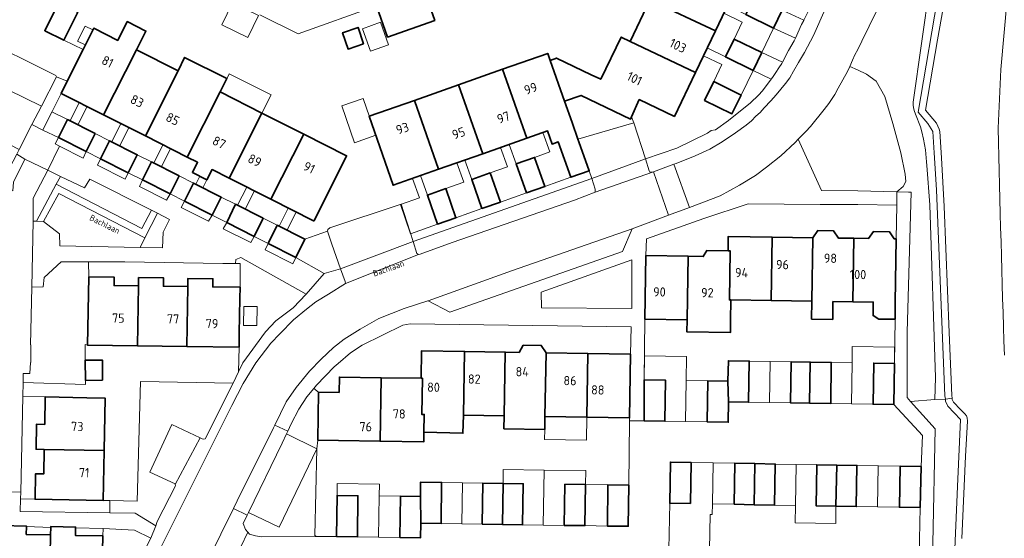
# Model space of a CAD drawing. Header units: metres. Extents: x 149984 to 156489, y 469398 to 478068.
# Tile 467 of 656: x 153863 to 154006, y 473277 to 473352. Entities that reach past the tile are written whole.
import ezdxf
from ezdxf.enums import TextEntityAlignment as Align

# ---------------------------------------------------------------- set-up
doc = ezdxf.new("R2010")
doc.units = ezdxf.units.M
doc.header["$LTSCALE"] = 0.75
for name, color, linetype, lineweight in [('B-WE-GR-BEPLANTING_CULTUUR_HEESTERS-GV', 252, 'Continuous', 18), ('B-WE-GR-BEPLANTING_CULTUUR_VASTE PLANTENVAK-GV', 252, 'Continuous', 18), ('B-WE-GR-STRUIK-GV', 252, 'Continuous', 13), ('B-WE-OG-BEBOUWING-GV', 6, 'Continuous', 35), ('B-WE-OG-BEBOUWING-T18', 1, 'Continuous', 18), ('B-WE-OG-BEBOUWING_LAGE TRAFO-GV', 6, 'Continuous', 18), ('B-WE-OG-BEBOUWING_LUIFEL-GV', 6, 'Continuous', 18), ('B-WE-OG-BEBOUWING_OVERBOUWING-GV', 6, 'Continuous', 18), ('B-WE-OG-TERREIN_BEGROEID-GV', 252, 'Continuous', 18), ('B-WE-OG-TERREIN_ERF-GV', 252, 'Continuous', 18), ('B-WE-OG-TERREIN_OEVER-GV', 252, 'Continuous', 18), ('B-WE-OG-TOPOGRAFIE-T18', 7, 'Continuous', 18), ('B-WE-OG-WATER-GV', 252, 'Continuous', 18), ('B-WE-VH-GESLOTENVERHARDING_ASFALT-GV', 252, 'Continuous', 18), ('B-WE-VH-OPENVERHARDING_BETONSTRAATSTEEN-GV', 252, 'Continuous', 18), ('B-WE-VH-OPENVERHARDING_STRAATBAKSTEEN-GV', 252, 'Continuous', 18), ('B-WE-VH-OPENVERHARDING_TEGEL-GV', 252, 'Continuous', 18)]:
    doc.layers.add(name, color=color, linetype=linetype, lineweight=lineweight)
doc.styles.add('NLCS-ISO-M500-T18', font='NLCS-ISO.ttf', dxfattribs={"height": 0.9})
doc.styles.add('NLCS-ISO-M750-T18', font='NLCS-ISO.ttf', dxfattribs={"height": 1.35})

msp = doc.modelspace()

# ---------------------------------------------------------------- linework, layer by layer
at = {"layer": 'B-WE-GR-BEPLANTING_CULTUUR_HEESTERS-GV', "flags": 128}
msp.add_lwpolyline([(153897.69, 473353.08), (153903.3, 473350.35), (153914.737, 473354.397)], dxfattribs=at)
for points in [[(153973.94, 473353.761), (153972.695, 473351.165), (153975.912, 473349.709), (153976.81, 473351.67), (153977.114, 473352.294), (153977.118, 473352.303)], [(153972.355, 473343.709), (153972.56, 473343.97), (153973.05, 473344.68), (153973.46, 473345.35), (153973.9, 473346.02), (153973.991, 473346.191), (153970.978, 473347.585), (153969.736, 473344.996)], [(153976.313, 473334.949), (153979.69, 473327.45), (153985, 473327.4), (153990.727, 473327.268), (153991.64, 473328.049), (153992.027, 473328.775), (153991.93, 473329.84), (153991.301, 473332.939), (153990.139, 473337.247), (153988.977, 473341.168), (153987.67, 473343.395), (153986.266, 473344.46), (153984.959, 473345.089), (153983.825, 473345.569), (153983.49, 473344.83), (153982.13, 473342.4), (153981.67, 473341.45), (153980.78, 473340.17), (153980.12, 473339.28), (153978.11, 473336.8), (153977.42, 473336.07)], [(153942.199, 473340.477), (153943.285, 473337.404), (153944.144, 473334.972), (153952.28, 473337.34), (153951.979, 473338.199), (153951.835, 473337.872), (153944.622, 473341.333)], [(153846.13, 473327.55), (153849.537, 473327.567), (153859.486, 473327.47), (153861.629, 473327.411), (153861.73, 473328.65), (153863.34, 473332.03), (153862.184, 473332.777), (153860.55, 473329.6), (153860.42, 473329.3), (153860.18, 473329.24), (153848.58, 473334.97), (153848.403, 473335.116), (153840.69, 473319.749), (153844.281, 473317.946), (153843.588, 473295.426), (153844.611, 473295.395), (153845.15, 473324.99)], [(153872.337, 473333.137), (153868.292, 473335.177), (153867.797, 473334.266), (153868.44, 473333.938), (153871.867, 473332.192)], [(153878.475, 473330.041), (153874.426, 473332.083), (153873.979, 473331.146), (153878.017, 473329.086)], [(153867.915, 473328.369), (153868.582, 473329.515), (153866.74, 473330.4), (153864.58, 473326.34), (153864.58, 473322.98), (153865.066, 473322.967)], [(153884.596, 473326.954), (153880.56, 473328.989), (153880.105, 473328.055), (153884.07, 473326.051)], [(153886.694, 473325.895), (153886.182, 473324.989), (153890.193, 473322.954), (153890.738, 473323.856)], [(153880.905, 473320.56), (153880.189, 473319.146), (153883.486, 473319.08), (153883.556, 473321.36), (153884.502, 473323.236), (153882.717, 473324.136)], [(153896.872, 473320.762), (153892.837, 473322.797), (153892.344, 473321.88), (153896.366, 473319.85)], [(153907.1, 473315.32), (153909.477, 473316.026), (153908.21, 473319.61), (153907.56, 473321.54), (153904.267, 473320.335), (153902.953, 473317.696)], [(153902.953, 473317.696), (153898.908, 473319.735), (153898.449, 473318.8), (153902.502, 473316.769)], [(153904.455, 473312.306), (153894.89, 473317.68), (153894.16, 473317.39), (153894.13, 473316.79), (153894.824, 473316.78), (153894.795, 473313.322), (153894.766, 473311.668), (153894.676, 473306.625), (153894.64, 473304.573), (153894.589, 473300.988), (153895.22, 473302.28), (153898.49, 473306.8), (153900.03, 473308.42), (153902.55, 473310.31)], [(153938.763, 473312.598), (153938.802, 473310.327), (153951.985, 473310.249), (153952.028, 473317.337)], [(153864.24, 473304.898), (153864.24, 473302.349), (153864.19, 473302.35), (153864.09, 473300.74), (153863.14, 473300.73), (153863.11, 473299.399), (153872.214, 473299.142), (153872.213, 473299.728), (153872.178, 473302.676), (153872.151, 473304.952), (153872.512, 473304.887), (153872.688, 473314.836), (153872.668, 473317.041), (153868.66, 473317.05), (153866.17, 473314.73), (153866.06, 473313.4), (153864.36, 473313.35), (153864.17, 473304.9)], [(153895.348, 473310.542), (153897.282, 473310.511), (153897.237, 473307.733), (153895.304, 473307.764)], [(153893.776, 473299.324), (153880.23, 473299.58), (153879.77, 473282.1), (153875.766, 473282.192), (153875.766, 473280.393), (153879.46, 473280.34), (153882.5, 473278.48), (153882.68, 473279.12), (153885.35, 473284.34), (153885.319, 473284.524), (153885.3, 473284.64), (153881.64, 473286.34), (153884.81, 473293.3), (153888.949, 473291.365), (153889.26, 473291.22), (153889.501, 473291.152), (153889.69, 473291.19)], [(153901.565, 473291.908), (153906.024, 473289.757), (153906.141, 473291.014), (153906.262, 473298.008), (153905.559, 473298.556), (153904.53, 473297.34), (153903.4, 473295.53), (153902.28, 473293.39), (153901.755, 473292.301)], [(153906.024, 473289.757), (153900.499, 473278.301), (153896.04, 473280.452), (153895.852, 473280.063), (153895.252, 473278.819), (153895.577, 473277.942), (153895.922, 473277.566), (153896.172, 473277.294), (153897.07, 473277.04), (153897.88, 473276.87), (153905.94, 473276.93), (153905.69, 473277.06)], [(153874.821, 473282.214), (153864.863, 473282.379), (153862.731, 473282.414), (153862.69, 473280.58), (153875.766, 473280.393), (153875.766, 473282.192)], [(153874.773, 473277.019), (153874.576, 473268.271), (153874.57, 473262.919), (153874.824, 473262.818), (153881.76, 473276.69), (153879.38, 473277.87), (153874.799, 473278.101)]]:
    msp.add_lwpolyline(points, close=True, dxfattribs=at)
at = {"layer": 'B-WE-GR-BEPLANTING_CULTUUR_VASTE PLANTENVAK-GV', "flags": 128}
for points in [[(153880.468, 473321.91), (153881.859, 473324.569), (153872.85, 473329.11), (153872.07, 473327.84), (153868.582, 473329.515), (153867.915, 473328.369)], [(153880.905, 473320.56), (153868.342, 473327.025), (153866.11, 473322.94), (153868.42, 473321.12), (153868.49, 473319.38), (153880.189, 473319.146)]]:
    msp.add_lwpolyline(points, close=True, dxfattribs=at)
at = {"layer": 'B-WE-GR-STRUIK-GV', "flags": 128}
msp.add_lwpolyline([(153881.859, 473324.569), (153880.468, 473321.91), (153867.915, 473328.369), (153865.066, 473322.967), (153866.11, 473322.94), (153868.342, 473327.025), (153880.905, 473320.56), (153882.717, 473324.136)], close=True, dxfattribs=at)
at = {"layer": 'B-WE-OG-BEBOUWING-GV', "flags": 128}
for points in [[(153954.649, 473355.307), (153964.212, 473350.762), (153967.166, 473356.937), (153957.588, 473361.49)], [(153914.737, 473354.397), (153916.344, 473349.858), (153923.23, 473352.295), (153921.624, 473356.834)], [(153868.33, 473354.89), (153866.272, 473350.784), (153869.036, 473349.399), (153871.094, 473353.505)], [(153954.649, 473355.307), (153951.756, 473349.219), (153961.302, 473344.682), (153964.212, 473350.762)], [(153972.695, 473351.165), (153973.94, 473353.761), (153969.902, 473355.709), (153968.669, 473353.138)], [(153869.557, 473343.437), (153868.654, 473341.636), (153874.873, 473338.499), (153879.665, 473348), (153881.042, 473350.73), (153878.312, 473352.107), (153876.935, 473349.377), (153873.423, 473351.149), (153871.862, 473348.034)], [(153912.839, 473348.868), (153912.021, 473351.256), (153909.756, 473350.481), (153910.574, 473348.092)], [(153961.302, 473344.682), (153951.756, 473349.219), (153950.465, 473349.847), (153947.473, 473343.694), (153946.072, 473344.364), (153941.029, 473346.777), (153940.091, 473346.445), (153942.199, 473340.477), (153944.622, 473341.333), (153951.835, 473337.872), (153951.979, 473338.199), (153953.09, 473340.728), (153958.23, 473338.262)], [(153970.978, 473347.585), (153966.945, 473349.54), (153965.709, 473346.962), (153969.736, 473344.996)], [(153885.774, 473344.919), (153879.665, 473348), (153874.873, 473338.499), (153880.981, 473335.419)], [(153944.144, 473334.972), (153943.285, 473337.404), (153942.199, 473340.477), (153940.091, 473346.445), (153939.731, 473347.465), (153933.142, 473345.146), (153936.684, 473335.085), (153939.692, 473336.142), (153940.367, 473334.221), (153941.262, 473334.539), (153943.095, 473329.385), (153945.784, 473330.333), (153944.284, 473334.576)], [(153885.774, 473344.919), (153880.981, 473335.419), (153887.09, 473332.338), (153891.882, 473341.839), (153892.864, 473343.783), (153886.696, 473346.894)], [(153933.142, 473345.146), (153926.695, 473342.876), (153930.235, 473332.821), (153936.684, 473335.085)], [(153963.963, 473343.346), (153962.628, 473340.618), (153966.633, 473338.659), (153967.968, 473341.384)], [(153897.99, 473338.758), (153891.882, 473341.839), (153887.09, 473332.338), (153888.593, 473331.58), (153887.84, 473330.088), (153889.964, 473329.017), (153890.717, 473330.509), (153893.198, 473329.257)], [(153923.786, 473330.556), (153930.235, 473332.821), (153926.695, 473342.876), (153920.248, 473340.606)], [(153923.786, 473330.556), (153920.248, 473340.606), (153913.659, 473338.287), (153917.144, 473328.223)], [(153893.198, 473329.257), (153899.307, 473326.176), (153904.099, 473335.677), (153897.99, 473338.758)], [(153868.292, 473335.177), (153872.337, 473333.137), (153873.644, 473335.771), (153869.599, 473337.81)], [(153874.426, 473332.083), (153878.475, 473330.041), (153879.77, 473332.683), (153875.735, 473334.717)], [(153904.099, 473335.677), (153899.307, 473326.176), (153905.537, 473323.034), (153905.596, 473323.004), (153910.341, 473332.528)], [(153880.56, 473328.989), (153884.596, 473326.954), (153885.898, 473329.594), (153881.861, 473331.629)], [(153936.604, 473327.098), (153939.31, 473328.051), (153937.803, 473332.294), (153935.106, 473331.344)], [(153930.113, 473324.81), (153932.819, 473325.764), (153931.322, 473330.012), (153928.625, 473329.063)], [(153886.694, 473325.895), (153890.738, 473323.856), (153892.032, 473326.502), (153887.987, 473328.541)], [(153923.63, 473322.526), (153926.327, 473323.476), (153924.842, 473327.731), (153922.144, 473326.781)], [(153896.872, 473320.762), (153898.158, 473323.414), (153894.113, 473325.453), (153892.837, 473322.797)], [(153898.908, 473319.735), (153902.953, 473317.696), (153904.267, 473320.335), (153904.148, 473320.395), (153900.212, 473322.378)], [(153984.302, 473311.201), (153984.448, 473320.472), (153982.173, 473320.508), (153981.469, 473321.559), (153979.18, 473321.595), (153978.444, 473320.566), (153978.298, 473311.296), (153978.257, 473308.69), (153981.343, 473308.641), (153981.384, 473311.247)], [(153984.448, 473320.472), (153984.302, 473311.201), (153987.277, 473311.154), (153987.251, 473309.195), (153988.094, 473308.688), (153990.444, 473308.656), (153990.477, 473311.104), (153990.622, 473320.375), (153990.342, 473320.379), (153989.618, 473321.431), (153987.309, 473321.467), (153986.553, 473320.439)], [(153972.497, 473320.659), (153966.096, 473320.76), (153966.062, 473318.66), (153966.363, 473318.655), (153966.25, 473311.482), (153966.48, 473311.482), (153972.351, 473311.389)], [(153972.351, 473311.389), (153978.298, 473311.296), (153978.444, 473320.566), (153972.497, 473320.659)], [(153966.062, 473318.66), (153962.973, 473318.71), (153962.448, 473317.817), (153960.228, 473317.853), (153960.08, 473308.583), (153960.052, 473306.81), (153966.404, 473306.708), (153966.432, 473308.482), (153966.48, 473311.482), (153966.25, 473311.482), (153966.363, 473318.655)], [(153960.228, 473317.853), (153954.07, 473317.951), (153953.923, 473308.68), (153960.08, 473308.583)], [(153879.961, 473313.532), (153876.401, 473313.583), (153876.418, 473314.783), (153872.688, 473314.836), (153872.512, 473304.887), (153879.837, 473304.783)], [(153887.037, 473304.681), (153887.161, 473313.43), (153883.6, 473313.48), (153883.617, 473314.68), (153879.978, 473314.732), (153879.961, 473313.532), (153879.837, 473304.783)], [(153894.766, 473311.668), (153894.795, 473313.322), (153890.8, 473313.378), (153890.817, 473314.578), (153887.178, 473314.63), (153887.161, 473313.43), (153887.037, 473304.681), (153894.64, 473304.573), (153894.676, 473306.625)], [(153939.322, 473294.466), (153939.475, 473303.756), (153938.788, 473304.831), (153936.153, 473304.868), (153935.552, 473303.821), (153933.522, 473303.854), (153933.369, 473294.564), (153933.338, 473292.675), (153939.291, 473292.577)], [(153874.717, 473299.758), (153874.682, 473302.706), (153872.178, 473302.676), (153872.213, 473299.728)], [(153927.423, 473294.662), (153927.576, 473303.952), (153921.306, 473304.055), (153921.247, 473300.044), (153921.419, 473300.04), (153921.332, 473294.76), (153921.687, 473294.757), (153921.647, 473292.194), (153927.34, 473292.015)], [(153927.423, 473294.662), (153933.369, 473294.564), (153933.522, 473303.854), (153927.576, 473303.952)], [(153939.475, 473303.756), (153939.322, 473294.466), (153945.424, 473294.365), (153945.577, 473303.655)], [(153951.831, 473303.552), (153945.577, 473303.655), (153945.424, 473294.365), (153951.684, 473294.262)], [(153966.125, 473296.584), (153969.06, 473296.538), (153969.159, 473302.541), (153966.11, 473302.59), (153966.05, 473299.599)], [(153977.969, 473296.4), (153978.063, 473302.398), (153975.278, 473302.443), (153975.181, 473296.443)], [(153978.063, 473302.398), (153977.969, 473296.4), (153981.047, 473296.352), (153981.141, 473302.349)], [(153990.356, 473302.2), (153987.339, 473302.248), (153987.242, 473296.256), (153990.267, 473296.21)], [(153909.152, 473290.935), (153915.243, 473290.842), (153915.397, 473300.123), (153909.293, 473300.207), (153909.26, 473297.986), (153906.262, 473298.008), (153906.141, 473291.014)], [(153915.397, 473300.123), (153915.243, 473290.842), (153921.624, 473290.745), (153921.647, 473292.194), (153921.687, 473294.757), (153921.332, 473294.76), (153921.419, 473300.04), (153921.247, 473300.044)], [(153953.819, 473293.811), (153956.848, 473293.762), (153956.941, 473299.743), (153953.8, 473299.792)], [(153966.125, 473296.584), (153966.05, 473299.599), (153963.111, 473299.645), (153963.017, 473293.664), (153966.077, 473293.615)], [(153866.336, 473297.312), (153866.263, 473293.294), (153865.063, 473293.317), (153864.996, 473289.668), (153866.196, 473289.646), (153874.95, 473289.491), (153875.086, 473297.142), (153872.403, 473297.194)], [(153874.95, 473289.491), (153866.196, 473289.646), (153866.131, 473286.087), (153864.931, 473286.109), (153864.863, 473282.379), (153874.821, 473282.214)], [(153960.591, 473281.749), (153960.674, 473287.739), (153957.635, 473287.794), (153957.543, 473281.804)], [(153967.073, 473287.625), (153966.971, 473281.635), (153969.867, 473281.584), (153969.967, 473287.573)], [(153969.967, 473287.573), (153969.867, 473281.584), (153972.839, 473281.531), (153972.952, 473287.52)], [(153981.923, 473287.36), (153979.021, 473287.412), (153978.908, 473281.423), (153981.823, 473281.371)], [(153981.923, 473287.36), (153981.823, 473281.371), (153984.786, 473281.318), (153984.891, 473287.307)], [(153994.125, 473281.152), (153994.259, 473287.14), (153991.219, 473287.194), (153991.085, 473281.206)], [(153921.196, 473278.886), (153924.143, 473278.841), (153924.235, 473284.831), (153921.168, 473284.878), (153921.152, 473282.76)], [(153933.106, 473278.704), (153933.198, 473284.694), (153930.254, 473284.739), (153930.162, 473278.749)], [(153933.198, 473284.694), (153933.106, 473278.704), (153936.05, 473278.659), (153936.142, 473284.649)], [(153942.136, 473278.566), (153945.166, 473278.52), (153945.258, 473284.51), (153942.228, 473284.556)], [(153951.565, 473284.414), (153948.527, 473284.46), (153948.435, 473278.47), (153951.493, 473278.424)], [(153911.922, 473276.896), (153912.014, 473282.899), (153908.953, 473282.946), (153908.883, 473276.946)], [(153921.196, 473278.886), (153921.152, 473282.76), (153918.203, 473282.804), (153918.111, 473276.796), (153921.162, 473276.746)], [(153859.919, 473277.327), (153859.748, 473268.56), (153866.947, 473268.419), (153867.117, 473277.177), (153863.557, 473277.251), (153863.58, 473278.375), (153863.582, 473278.451), (153859.944, 473278.527), (153859.943, 473278.457)], [(153867.117, 473277.177), (153866.947, 473268.419), (153874.576, 473268.271), (153874.773, 473277.019), (153870.755, 473277.101), (153870.769, 473278.195), (153870.77, 473278.301), (153867.142, 473278.377), (153867.14, 473278.275)]]:
    msp.add_lwpolyline(points, close=True, dxfattribs=at)
at = {"layer": 'B-WE-OG-BEBOUWING_LAGE TRAFO-GV', "flags": 128}
msp.add_lwpolyline([(153895.348, 473310.542), (153895.304, 473307.764), (153897.237, 473307.733), (153897.282, 473310.511)], close=True, dxfattribs=at)
at = {"layer": 'B-WE-OG-BEBOUWING_LUIFEL-GV', "flags": 128}
for points in [[(153966.945, 473349.54), (153970.978, 473347.585), (153972.695, 473351.165), (153968.669, 473353.138), (153965.979, 473354.456), (153965.437, 473353.322), (153968.137, 473352.031)], [(153872.195, 473348.698), (153873.292, 473350.888), (153872.156, 473351.458), (153871.058, 473349.268)], [(153963.963, 473343.346), (153967.968, 473341.384), (153969.736, 473344.996), (153965.709, 473346.962), (153963.021, 473348.274), (153962.466, 473347.114), (153965.151, 473345.829)], [(153892.558, 473343.177), (153891.882, 473341.839), (153897.99, 473338.758), (153899.332, 473341.419), (153893.225, 473344.499)], [(153869.959, 473337.629), (153871.12, 473337.043), (153872.466, 473339.713), (153871.306, 473340.298)], [(153869.599, 473337.81), (153867.312, 473338.954), (153865.97, 473336.27), (153868.292, 473335.177)], [(153876.058, 473334.554), (153877.214, 473333.971), (153878.56, 473336.64), (153877.404, 473337.223)], [(153873.644, 473335.771), (153872.337, 473333.137), (153874.426, 473332.083), (153875.735, 473334.717)], [(153937.803, 473332.294), (153939.31, 473328.051), (153943.095, 473329.385), (153941.262, 473334.539), (153940.367, 473334.221), (153939.692, 473336.142), (153939.032, 473335.91), (153940.028, 473333.076)], [(153882.19, 473331.463), (153883.307, 473330.9), (153884.651, 473333.568), (153883.536, 473334.131)], [(153931.322, 473330.012), (153932.819, 473325.764), (153936.604, 473327.098), (153935.106, 473331.344), (153934.106, 473334.18), (153932.83, 473333.732), (153933.827, 473330.891)], [(153881.861, 473331.629), (153879.77, 473332.683), (153878.475, 473330.041), (153880.56, 473328.989)], [(153924.842, 473327.731), (153926.327, 473323.476), (153930.113, 473324.81), (153928.625, 473329.063), (153927.63, 473331.906), (153926.473, 473331.5), (153927.472, 473328.655)], [(153887.987, 473328.541), (153885.898, 473329.594), (153884.596, 473326.954), (153886.694, 473325.895)], [(153888.902, 473329.552), (153888.31, 473328.378), (153889.372, 473327.843), (153889.964, 473329.017)], [(153923.63, 473322.526), (153922.144, 473326.781), (153921.149, 473329.63), (153919.989, 473329.222), (153920.989, 473326.375), (153918.204, 473325.397), (153919.698, 473321.145)], [(153894.438, 473325.289), (153895.556, 473324.726), (153896.899, 473327.39), (153895.782, 473327.954)], [(153894.113, 473325.453), (153892.032, 473326.502), (153890.738, 473323.856), (153892.837, 473322.797)], [(153900.498, 473322.234), (153901.65, 473321.654), (153902.992, 473324.318), (153901.841, 473324.898)], [(153900.212, 473322.378), (153898.158, 473323.414), (153896.872, 473320.762), (153898.908, 473319.735)], [(153987.339, 473302.248), (153990.356, 473302.2), (153990.388, 473304.573), (153984.199, 473304.657), (153984.162, 473302.302), (153984.067, 473296.305), (153987.242, 473296.256)], [(153959.938, 473299.695), (153959.995, 473303.233), (153953.849, 473303.331), (153953.8, 473299.792), (153956.941, 473299.743), (153956.848, 473293.762), (153959.843, 473293.714)], [(153972.211, 473302.491), (153969.159, 473302.541), (153969.06, 473296.538), (153972.116, 473296.491)], [(153975.278, 473302.443), (153972.211, 473302.491), (153972.116, 473296.491), (153975.181, 473296.443)], [(153984.162, 473302.302), (153981.141, 473302.349), (153981.047, 473296.352), (153984.067, 473296.305)], [(153959.938, 473299.695), (153959.843, 473293.714), (153963.017, 473293.664), (153963.111, 473299.645)], [(153945.424, 473294.365), (153939.322, 473294.466), (153939.291, 473292.577), (153939.267, 473291.109), (153945.369, 473291.009)], [(153963.786, 473281.689), (153963.885, 473287.682), (153960.674, 473287.739), (153960.591, 473281.749), (153957.543, 473281.804), (153957.42, 473275.104), (153963.339, 473275.006), (153963.424, 473280.17), (153963.761, 473280.165)], [(153963.885, 473287.682), (153963.786, 473281.689), (153966.971, 473281.635), (153967.073, 473287.625)], [(153976.018, 473287.465), (153972.952, 473287.52), (153972.839, 473281.531), (153975.92, 473281.476)], [(153979.021, 473287.412), (153976.018, 473287.465), (153975.92, 473281.476), (153975.878, 473278.931), (153981.778, 473278.826), (153981.823, 473281.371), (153978.908, 473281.423)], [(153987.99, 473287.252), (153984.891, 473287.307), (153984.786, 473281.318), (153987.891, 473281.263)], [(153991.219, 473287.194), (153987.99, 473287.252), (153987.891, 473281.263), (153991.085, 473281.206)], [(153939.193, 473286.626), (153933.231, 473286.724), (153933.198, 473284.694), (153936.142, 473284.649), (153936.05, 473278.659), (153939.062, 473278.613)], [(153945.258, 473284.51), (153945.284, 473286.55), (153939.193, 473286.626), (153939.062, 473278.613), (153942.136, 473278.566), (153942.228, 473284.556)], [(153915.111, 473282.855), (153915.14, 473284.565), (153908.981, 473284.666), (153908.953, 473282.946), (153912.014, 473282.899), (153911.922, 473276.896), (153915.012, 473276.846)], [(153927.26, 473284.785), (153924.235, 473284.831), (153924.143, 473278.841), (153927.162, 473278.795)], [(153930.254, 473284.739), (153927.26, 473284.785), (153927.162, 473278.795), (153930.162, 473278.749)], [(153945.258, 473284.51), (153945.166, 473278.52), (153948.435, 473278.47), (153948.527, 473284.46)], [(153918.203, 473282.804), (153915.111, 473282.855), (153915.012, 473276.846), (153918.111, 473276.796)]]:
    msp.add_lwpolyline(points, close=True, dxfattribs=at)
at = {"layer": 'B-WE-OG-BEBOUWING_OVERBOUWING-GV', "flags": 128}
for points in [[(153893.665, 473354.853), (153892.109, 473351.638), (153895.912, 473349.798), (153897.468, 473353.013)], [(153913.837, 473347.784), (153916.462, 473348.722), (153915.284, 473352.016), (153912.659, 473351.078)], [(153914.62, 473335.511), (153912.752, 473340.906), (153909.653, 473339.833), (153911.522, 473334.438)]]:
    msp.add_lwpolyline(points, close=True, dxfattribs=at)
at = {"layer": 'B-WE-OG-TERREIN_BEGROEID-GV', "flags": 128}
for points in [[(154007.267, 473360.296), (154005.91, 473345.117), (154005.49, 473336.538)], [(153990.889, 473360.147), (153985.62, 473349.28), (153985, 473348.04), (153984.58, 473347.24), (153984.24, 473346.487), (153983.825, 473345.569), (153984.959, 473345.089), (153986.266, 473344.46), (153987.67, 473343.395), (153988.977, 473341.168), (153990.139, 473337.247), (153991.301, 473332.939), (153991.93, 473329.84), (153992.027, 473328.775), (153991.64, 473328.049), (153990.727, 473327.268), (153992.431, 473327.229), (153992.82, 473327.22), (153992.24, 473306.75), (153992.21, 473297.24), (153992.725, 473296.667), (153996.25, 473296.94), (153996.34, 473300.13), (153995.52, 473325.36), (153995.1, 473331.1), (153995.049, 473331.633), (153994.88, 473333.38), (153994.59, 473334.94), (153994.35, 473336.02), (153994.16, 473336.76), (153993.44, 473338.61), (153993.26, 473339.13), (153993.15, 473339.55), (153993.1, 473339.91), (153993.1, 473340.36), (153995.51, 473357.51)], [(153995.51, 473357.51), (153993.1, 473340.36), (153993.1, 473339.91), (153993.15, 473339.55), (153993.26, 473339.13), (153993.44, 473338.61), (153994.16, 473336.76), (153994.35, 473336.02), (153994.59, 473334.94), (153994.88, 473333.38), (153995.049, 473331.633), (153995.1, 473331.1), (153995.52, 473325.36), (153996.34, 473300.13), (153996.25, 473296.94), (153997.808, 473296.981), (153997.732, 473297.465), (153996.495, 473327.549), (153996.174, 473332.949), (153995.947, 473336.046), (153995.243, 473337.221), (153993.848, 473338.892), (153996.985, 473357.536)], [(154001.664, 473206.662), (154001.398, 473214.232), (154000.775, 473227.782), (154000.924, 473234.624), (154001.68, 473257.12), (153999.494, 473259.94), (153999.236, 473265.379), (153999.091, 473270.941), (153999.185, 473275.127), (153999.56, 473284.251), (154000.006, 473294.025), (153998.167, 473295.964), (153997.801, 473296.678), (153997.808, 473296.981), (153996.25, 473296.94), (153992.725, 473296.667), (153996.33, 473292.66), (153995.63, 473259.19), (153997.8, 473255.93), (153997.35, 473229.37), (153996.694, 473185.64)], [(154000.22, 473276.66), (154000.76, 473288.66), (154001.03, 473293.8), (154001, 473294.24), (154000.87, 473294.55), (154000.62, 473294.85), (154000, 473295.497), (153998.99, 473296.55), (153998.78, 473296.96), (153998.766, 473297.117), (153997.808, 473296.981), (153997.801, 473296.678), (153998.167, 473295.964), (154000.006, 473294.025), (153999.56, 473284.251), (153999.185, 473275.127)]]:
    msp.add_lwpolyline(points, dxfattribs=at)
at = {"layer": 'B-WE-OG-TERREIN_BEGROEID-GV'}
msp.add_lwpolyline([(154005.49, 473336.538, 0.0015105), (154006.41, 473303.426)], format="xyb", dxfattribs=at)
at = {"layer": 'B-WE-OG-TERREIN_ERF-GV', "flags": 128}
for points in [[(153921.624, 473356.834), (153923.23, 473352.295), (153916.344, 473349.858), (153914.737, 473354.397), (153903.3, 473350.35), (153897.69, 473353.08)], [(153967.166, 473356.937), (153964.212, 473350.762), (153961.302, 473344.682), (153958.23, 473338.262), (153953.09, 473340.728), (153951.979, 473338.199), (153952.28, 473337.34), (153953.989, 473332.08), (153958.56, 473333.62), (153963.04, 473335.82), (153963.6, 473336.2), (153964.25, 473336.3), (153966.12, 473337.69), (153969.33, 473340.24), (153970.49, 473341.39), (153971.07, 473342), (153972.347, 473343.699), (153972.355, 473343.709), (153969.736, 473344.996), (153965.709, 473346.962), (153966.945, 473349.54), (153970.978, 473347.585), (153973.991, 473346.191), (153974.9, 473347.9), (153975.72, 473349.29), (153975.911, 473349.707), (153975.912, 473349.709), (153972.695, 473351.165), (153968.669, 473353.138)], [(153871.094, 473353.505), (153869.036, 473349.399), (153871.862, 473348.034), (153873.423, 473351.149), (153876.935, 473349.377), (153878.312, 473352.107), (153881.042, 473350.73), (153879.665, 473348), (153885.774, 473344.919), (153886.696, 473346.894), (153892.864, 473343.783), (153891.882, 473341.839), (153897.99, 473338.758), (153904.099, 473335.677), (153910.341, 473332.528), (153905.596, 473323.004), (153905.537, 473323.034), (153899.307, 473326.176), (153893.198, 473329.257), (153890.717, 473330.509), (153889.964, 473329.017), (153887.84, 473330.088), (153888.593, 473331.58), (153887.09, 473332.338), (153880.981, 473335.419), (153874.873, 473338.499), (153868.654, 473341.636), (153865.97, 473336.27), (153868.292, 473335.177), (153869.599, 473337.81), (153873.644, 473335.771), (153872.337, 473333.137), (153874.426, 473332.083), (153875.735, 473334.717), (153879.77, 473332.683), (153878.475, 473330.041), (153880.56, 473328.989), (153881.861, 473331.629), (153885.898, 473329.594), (153884.596, 473326.954), (153886.694, 473325.895), (153887.987, 473328.541), (153892.032, 473326.502), (153890.738, 473323.856), (153892.837, 473322.797), (153894.113, 473325.453), (153898.158, 473323.414), (153896.872, 473320.762), (153898.908, 473319.735), (153900.212, 473322.378), (153904.148, 473320.395), (153904.267, 473320.335), (153907.56, 473321.54), (153907.63, 473321.76), (153907.9, 473322.02), (153918.331, 473325.438), (153920.055, 473320.024), (153946.152, 473329.189), (153945.784, 473330.333), (153943.095, 473329.385), (153941.262, 473334.539), (153940.367, 473334.221), (153939.692, 473336.142), (153936.684, 473335.085), (153930.235, 473332.821), (153923.786, 473330.556), (153917.144, 473328.223), (153913.659, 473338.287), (153920.248, 473340.606), (153926.695, 473342.876), (153933.142, 473345.146), (153939.731, 473347.465), (153940.091, 473346.445), (153941.029, 473346.777), (153946.072, 473344.364), (153947.473, 473343.694), (153950.465, 473349.847), (153951.756, 473349.219), (153954.649, 473355.307)], [(153973.94, 473353.761), (153977.118, 473352.303), (153978.815, 473355.778)], [(153993.916, 473271.824), (153994.125, 473281.152), (153991.085, 473281.206), (153991.219, 473287.194), (153984.891, 473287.307), (153984.786, 473281.318), (153981.823, 473281.371), (153978.908, 473281.423), (153979.021, 473287.412), (153972.952, 473287.52), (153972.839, 473281.531), (153969.867, 473281.584), (153966.971, 473281.635), (153967.073, 473287.625), (153960.674, 473287.739), (153960.591, 473281.749), (153957.543, 473281.804), (153957.42, 473275.104)]]:
    msp.add_lwpolyline(points, dxfattribs=at)
for points in [[(153912.839, 473348.868), (153910.574, 473348.092), (153909.756, 473350.481), (153912.021, 473351.256)], [(153963.963, 473343.346), (153967.968, 473341.384), (153966.633, 473338.659), (153962.628, 473340.618)], [(153939.31, 473328.051), (153936.604, 473327.098), (153935.106, 473331.344), (153937.803, 473332.294)], [(153932.819, 473325.764), (153930.113, 473324.81), (153928.625, 473329.063), (153931.322, 473330.012)], [(153926.327, 473323.476), (153923.63, 473322.526), (153922.144, 473326.781), (153924.842, 473327.731)], [(153960.228, 473317.853), (153962.448, 473317.817), (153962.973, 473318.71), (153966.062, 473318.66), (153966.096, 473320.76), (153972.497, 473320.659), (153978.444, 473320.566), (153979.18, 473321.595), (153981.469, 473321.559), (153982.173, 473320.508), (153984.448, 473320.472), (153986.553, 473320.439), (153987.309, 473321.467), (153989.618, 473321.431), (153990.342, 473320.379), (153990.622, 473320.375), (153990.697, 473325.292), (153985, 473325.43), (153979.5, 473325.41), (153969.01, 473325.53), (153962.53, 473323.36), (153954.13, 473320.4), (153954.07, 473317.951)], [(153894.795, 473313.322), (153894.824, 473316.78), (153894.13, 473316.79), (153892.271, 473316.818), (153877.95, 473317.03), (153872.668, 473317.041), (153872.688, 473314.836), (153876.418, 473314.783), (153876.401, 473313.583), (153879.961, 473313.532), (153879.978, 473314.732), (153883.617, 473314.68), (153883.6, 473313.48), (153887.161, 473313.43), (153887.178, 473314.63), (153890.817, 473314.578), (153890.8, 473313.378)], [(153978.298, 473311.296), (153972.351, 473311.389), (153966.48, 473311.482), (153966.432, 473308.482), (153966.404, 473306.708), (153960.052, 473306.81), (153960.08, 473308.583), (153953.923, 473308.68), (153953.8, 473299.792), (153956.941, 473299.743), (153956.848, 473293.762), (153963.017, 473293.664), (153963.111, 473299.645), (153966.05, 473299.599), (153966.11, 473302.59), (153969.159, 473302.541), (153969.06, 473296.538), (153975.181, 473296.443), (153975.278, 473302.443), (153978.063, 473302.398), (153981.141, 473302.349), (153981.047, 473296.352), (153987.242, 473296.256), (153987.339, 473302.248), (153990.356, 473302.2), (153990.444, 473308.656), (153988.094, 473308.688), (153987.251, 473309.195), (153987.277, 473311.154), (153984.302, 473311.201), (153981.384, 473311.247), (153981.343, 473308.641), (153978.257, 473308.69)], [(153945.577, 473303.655), (153951.831, 473303.552), (153951.894, 473307.574), (153919.64, 473308.01), (153918.58, 473307.77), (153912.63, 473304.85), (153910.92, 473303.73), (153909.115, 473302.204), (153908.53, 473301.71), (153905.96, 473299.03), (153905.559, 473298.556), (153906.262, 473298.008), (153909.26, 473297.986), (153909.293, 473300.207), (153915.397, 473300.123), (153921.247, 473300.044), (153921.306, 473304.055), (153927.576, 473303.952), (153933.522, 473303.854), (153935.552, 473303.821), (153936.153, 473304.868), (153938.788, 473304.831), (153939.475, 473303.756)], [(153880.23, 473299.58), (153893.776, 473299.324), (153894.589, 473300.988), (153894.64, 473304.573), (153887.037, 473304.681), (153879.837, 473304.783), (153872.512, 473304.887), (153872.151, 473304.952), (153872.178, 473302.676), (153874.682, 473302.706), (153874.717, 473299.758), (153872.213, 473299.728), (153872.214, 473299.142), (153863.11, 473299.399), (153863.065, 473297.371), (153866.336, 473297.312), (153872.403, 473297.194), (153875.086, 473297.142), (153874.95, 473289.491), (153874.821, 473282.214), (153875.766, 473282.192), (153879.77, 473282.1)], [(153863.065, 473297.371), (153862.753, 473283.39), (153862.731, 473282.414), (153864.863, 473282.379), (153864.931, 473286.109), (153866.131, 473286.087), (153866.196, 473289.646), (153864.996, 473289.668), (153865.063, 473293.317), (153866.263, 473293.294), (153866.336, 473297.312)], [(153936.05, 473278.659), (153942.136, 473278.566), (153942.228, 473284.556), (153945.258, 473284.51), (153945.166, 473278.52), (153948.435, 473278.47), (153948.527, 473284.46), (153951.565, 473284.414), (153951.679, 473293.845), (153951.684, 473294.262), (153945.424, 473294.365), (153939.322, 473294.466), (153939.291, 473292.577), (153933.338, 473292.675), (153933.369, 473294.564), (153927.423, 473294.662), (153927.34, 473292.015), (153921.647, 473292.194), (153921.624, 473290.745), (153915.243, 473290.842), (153909.152, 473290.935), (153906.141, 473291.014), (153906.024, 473289.757), (153905.69, 473277.06), (153905.94, 473276.93), (153908.883, 473276.946), (153908.953, 473282.946), (153912.014, 473282.899), (153911.922, 473276.896), (153918.111, 473276.796), (153918.203, 473282.804), (153921.152, 473282.76), (153921.168, 473284.878), (153924.235, 473284.831), (153924.143, 473278.841), (153930.162, 473278.749), (153930.254, 473284.739), (153933.198, 473284.694), (153936.142, 473284.649)], [(153863.58, 473278.375), (153863.557, 473277.251), (153867.117, 473277.177), (153867.14, 473278.275)], [(153874.799, 473278.101), (153870.769, 473278.195), (153870.755, 473277.101), (153874.773, 473277.019)]]:
    msp.add_lwpolyline(points, close=True, dxfattribs=at)
at = {"layer": 'B-WE-OG-TERREIN_OEVER-GV', "flags": 128}
msp.add_lwpolyline([(154008.131, 473389.114), (153999.438, 473371.102), (153996.985, 473357.536), (153993.848, 473338.892), (153995.243, 473337.221), (153995.947, 473336.046), (153996.174, 473332.949), (153996.495, 473327.549), (153997.732, 473297.465), (153997.808, 473296.981), (153998.766, 473297.117), (153998.73, 473297.53), (153998.33, 473306.73), (153997.64, 473325.13), (153997.219, 473332.226), (153996.99, 473336.08), (153996.88, 473336.41), (153996.48, 473337.3), (153994.91, 473339.18), (153996.64, 473349.46), (153998.194, 473358.196), (154000, 473368.31), (154000.284, 473369.899), (154009.404, 473389.45)], dxfattribs=at)
at = {"layer": 'B-WE-OG-WATER-GV', "flags": 128}
for points in [[(154009.404, 473389.45), (154000.284, 473369.899), (154000, 473368.31), (153998.194, 473358.196), (153996.64, 473349.46), (153994.91, 473339.18), (153996.48, 473337.3), (153996.88, 473336.41), (153996.99, 473336.08), (153997.219, 473332.226), (153997.64, 473325.13), (153998.33, 473306.73), (153998.73, 473297.53), (153998.766, 473297.117), (153998.78, 473296.96), (153998.99, 473296.55), (154000, 473295.497), (154000.62, 473294.85), (154000.87, 473294.55), (154001, 473294.24), (154001.03, 473293.8), (154000.76, 473288.66), (154000.22, 473276.66)], [(154005.49, 473336.538), (154005.91, 473345.117), (154007.267, 473360.296)]]:
    msp.add_lwpolyline(points, dxfattribs=at)
at = {"layer": 'B-WE-OG-WATER-GV'}
msp.add_lwpolyline([(154006.41, 473303.426, -0.0015105), (154005.49, 473336.538)], format="xyb", dxfattribs=at)
at = {"layer": 'B-WE-VH-GESLOTENVERHARDING_ASFALT-GV', "flags": 128}
for points in [[(153980.24, 473353.91), (153978.53, 473350.07), (153977.23, 473347.58), (153976.37, 473346.13), (153975.599, 473344.879), (153975.07, 473343.91), (153974.46, 473343.1), (153973.08, 473341.41), (153972.29, 473340.53), (153971.33, 473339.52), (153970.74, 473338.85), (153970.13, 473338.31), (153969.47, 473337.63), (153968.72, 473336.98), (153967.16, 473335.86), (153965.18, 473334.58), (153963.42, 473333.48), (153961.28, 473332.5), (153958.49, 473331.42), (153958.139, 473331.287), (153960.412, 473324.996), (153964.92, 473326.69), (153967.71, 473328.22), (153970.05, 473329.66), (153971.66, 473330.85), (153973.76, 473332.52), (153975.85, 473334.48), (153976.313, 473334.949), (153977.42, 473336.07), (153978.11, 473336.8), (153980.12, 473339.28), (153980.78, 473340.17), (153981.67, 473341.45), (153982.13, 473342.4), (153983.49, 473344.83), (153983.825, 473345.569), (153984.24, 473346.487), (153984.58, 473347.24), (153985, 473348.04), (153985.62, 473349.28), (153990.889, 473360.147)], [(153888.27, 473269.8), (153893.841, 473281.033), (153894.386, 473282.132), (153899.663, 473292.826), (153899.858, 473293.216), (153901.55, 473296.61), (153902.97, 473298.7), (153904.92, 473301.07), (153906.65, 473302.83), (153908.42, 473304.51), (153909.99, 473305.76), (153912.33, 473307.2), (153915.08, 473308.75), (153918.77, 473310.23), (153922.21, 473311.37), (153922.261, 473311.343), (153934.43, 473315.71), (153952.04, 473321.85), (153957.38, 473323.857), (153955.18, 473330.17), (153946.63, 473327.19), (153943.65, 473326.02), (153925.79, 473319.84), (153921.1, 473318.14), (153920.84, 473318.11), (153910.187, 473313.873), (153907.71, 473312.32), (153905.87, 473311.21), (153904.51, 473310.14), (153902.58, 473308.57), (153900.58, 473306.54), (153899.28, 473305.17), (153897.12, 473302.28), (153895.26, 473299.3), (153893.58, 473296.05), (153886.33, 473281.58), (153874.37, 473257.62)]]:
    msp.add_lwpolyline(points, dxfattribs=at)
msp.add_lwpolyline([(153960.412, 473324.996), (153958.139, 473331.287), (153955.18, 473330.17), (153957.38, 473323.857)], close=True, dxfattribs=at)
at = {"layer": 'B-WE-VH-OPENVERHARDING_BETONSTRAATSTEEN-GV', "flags": 128}
for points in [[(153853.622, 473345.702), (153865.777, 473339.766), (153867.98, 473344.05), (153867.89, 473344.26), (153856.09, 473350.09), (153855.788, 473349.956)], [(153865.777, 473339.766), (153853.622, 473345.702), (153853.572, 473345.602), (153850.65, 473339.8), (153850.487, 473339.437), (153857.14, 473336.2), (153862.53, 473333.452), (153864.396, 473337.08)], [(153945.784, 473330.333), (153946.152, 473329.189), (153953.989, 473332.08), (153952.28, 473337.34), (153944.144, 473334.972), (153944.284, 473334.576)], [(153863.34, 473332.03), (153866.74, 473330.4), (153868.44, 473333.938), (153867.797, 473334.266), (153868.292, 473335.177), (153865.97, 473336.27), (153864.396, 473337.08), (153862.53, 473333.452), (153862.184, 473332.777)], [(153920.055, 473320.024), (153918.331, 473325.438), (153907.9, 473322.02), (153907.63, 473321.76), (153907.56, 473321.54), (153908.21, 473319.61), (153909.477, 473316.026)], [(153952.04, 473321.85), (153934.43, 473315.71), (153922.261, 473311.343), (153925.45, 473309.69), (153950.66, 473318.54)], [(153885.319, 473284.524), (153888.949, 473291.365), (153884.81, 473293.3), (153881.64, 473286.34), (153885.3, 473284.64)], [(153900.499, 473278.301), (153906.024, 473289.757), (153901.565, 473291.908), (153900.929, 473290.589), (153896.04, 473280.452)], [(153888.27, 473269.8), (153888.78, 473270.4), (153889.3, 473270.81), (153889.82, 473271.04), (153890.21, 473271.16), (153890.74, 473271.18), (153891.601, 473271.17), (153892.858, 473271.156), (153895.922, 473277.566), (153895.577, 473277.942), (153895.252, 473278.819), (153895.852, 473280.063), (153893.841, 473281.033)]]:
    msp.add_lwpolyline(points, close=True, dxfattribs=at)
for points in [[(153856.1, 473283.52), (153862.753, 473283.39), (153863.065, 473297.371), (153863.11, 473299.399), (153863.14, 473300.73), (153864.09, 473300.74), (153864.19, 473302.35), (153864.24, 473302.349), (153864.24, 473304.898), (153864.17, 473304.9), (153864.36, 473313.35), (153864.58, 473322.98), (153864.58, 473326.34), (153866.74, 473330.4), (153863.34, 473332.03), (153861.73, 473328.65)], [(153957.42, 473275.104), (153957.543, 473281.804), (153957.635, 473287.794), (153960.674, 473287.739), (153967.073, 473287.625), (153969.967, 473287.573), (153972.952, 473287.52), (153979.021, 473287.412), (153981.923, 473287.36), (153984.891, 473287.307), (153991.219, 473287.194), (153994.259, 473287.14), (153994.44, 473291.7), (153990.267, 473296.21), (153987.242, 473296.256), (153981.047, 473296.352), (153977.969, 473296.4), (153975.181, 473296.443), (153969.06, 473296.538), (153966.125, 473296.584), (153966.077, 473293.615), (153963.017, 473293.664), (153956.848, 473293.762), (153953.819, 473293.811), (153951.679, 473293.845), (153951.565, 473284.414), (153951.493, 473278.424), (153948.435, 473278.47), (153945.166, 473278.52), (153942.136, 473278.566), (153936.05, 473278.659), (153933.106, 473278.704), (153930.162, 473278.749), (153924.143, 473278.841), (153921.196, 473278.886), (153921.162, 473276.746), (153918.111, 473276.796), (153911.922, 473276.896), (153908.883, 473276.946), (153905.94, 473276.93), (153897.88, 473276.87), (153897.07, 473277.04), (153896.172, 473277.294), (153895.922, 473277.566), (153892.858, 473271.156)]]:
    msp.add_lwpolyline(points, dxfattribs=at)
at = {"layer": 'B-WE-VH-OPENVERHARDING_STRAATBAKSTEEN-GV', "flags": 128}
for points in [[(153890.738, 473323.856), (153890.193, 473322.954), (153886.182, 473324.989), (153886.694, 473325.895), (153884.596, 473326.954), (153884.07, 473326.051), (153880.105, 473328.055), (153880.56, 473328.989), (153878.475, 473330.041), (153878.017, 473329.086), (153873.979, 473331.146), (153874.426, 473332.083), (153872.337, 473333.137), (153871.867, 473332.192), (153868.44, 473333.938), (153866.74, 473330.4), (153868.582, 473329.515), (153872.07, 473327.84), (153872.85, 473329.11), (153881.859, 473324.569), (153882.717, 473324.136), (153884.502, 473323.236), (153883.556, 473321.36), (153883.486, 473319.08), (153880.189, 473319.146), (153868.49, 473319.38), (153868.42, 473321.12), (153866.11, 473322.94), (153865.066, 473322.967), (153864.58, 473322.98), (153864.36, 473313.35), (153866.06, 473313.4), (153866.17, 473314.73), (153868.66, 473317.05), (153872.668, 473317.041), (153877.95, 473317.03), (153892.271, 473316.818), (153894.13, 473316.79), (153894.16, 473317.39), (153894.89, 473317.68), (153904.455, 473312.306), (153907.1, 473315.32), (153902.953, 473317.696), (153902.502, 473316.769), (153898.449, 473318.8), (153898.908, 473319.735), (153896.872, 473320.762), (153896.366, 473319.85), (153892.344, 473321.88), (153892.837, 473322.797)], [(153870.769, 473278.195), (153874.799, 473278.101), (153879.38, 473277.87), (153881.76, 473276.69), (153882.5, 473278.48), (153879.46, 473280.34), (153875.766, 473280.393), (153862.69, 473280.58), (153862.731, 473282.414), (153862.753, 473283.39), (153856.1, 473283.52), (153856.1, 473278.607), (153856.374, 473278.601), (153856.373, 473278.545), (153859.943, 473278.457), (153859.944, 473278.527), (153863.582, 473278.451), (153863.58, 473278.375), (153867.14, 473278.275), (153867.142, 473278.377), (153870.77, 473278.301)]]:
    msp.add_lwpolyline(points, close=True, dxfattribs=at)
at = {"layer": 'B-WE-VH-OPENVERHARDING_TEGEL-GV', "flags": 128}
for points in [[(153856.09, 473350.09), (153867.89, 473344.26), (153867.98, 473344.05), (153869.557, 473343.437), (153871.862, 473348.034), (153869.036, 473349.399), (153866.272, 473350.784), (153868.33, 473354.89)], [(153978.815, 473355.778), (153977.118, 473352.303), (153977.114, 473352.294), (153976.81, 473351.67), (153975.912, 473349.709), (153975.911, 473349.707), (153975.72, 473349.29), (153974.9, 473347.9), (153973.991, 473346.191), (153973.9, 473346.02), (153973.46, 473345.35), (153973.05, 473344.68), (153972.56, 473343.97), (153972.355, 473343.709), (153972.347, 473343.699), (153971.07, 473342), (153970.49, 473341.39), (153969.33, 473340.24), (153966.12, 473337.69), (153964.25, 473336.3), (153963.6, 473336.2), (153963.04, 473335.82), (153958.56, 473333.62), (153953.989, 473332.08), (153954.56, 473330.32), (153954.64, 473330.14), (153955.18, 473330.17), (153958.139, 473331.287), (153958.49, 473331.42), (153961.28, 473332.5), (153963.42, 473333.48), (153965.18, 473334.58), (153967.16, 473335.86), (153968.72, 473336.98), (153969.47, 473337.63), (153970.13, 473338.31), (153970.74, 473338.85), (153971.33, 473339.52), (153972.29, 473340.53), (153973.08, 473341.41), (153974.46, 473343.1), (153975.07, 473343.91), (153975.599, 473344.879), (153976.37, 473346.13), (153977.23, 473347.58), (153978.53, 473350.07), (153980.24, 473353.91)], [(153995.63, 473259.19), (153996.33, 473292.66), (153992.725, 473296.667), (153992.21, 473297.24), (153992.24, 473306.75), (153992.82, 473327.22), (153992.431, 473327.229), (153990.727, 473327.268), (153990.697, 473325.292), (153990.622, 473320.375), (153990.477, 473311.104), (153990.444, 473308.656), (153990.356, 473302.2), (153990.267, 473296.21), (153994.44, 473291.7), (153994.259, 473287.14), (153994.125, 473281.152), (153993.916, 473271.824)], [(153874.37, 473257.62), (153886.33, 473281.58), (153893.58, 473296.05), (153895.26, 473299.3), (153897.12, 473302.28), (153899.28, 473305.17), (153900.58, 473306.54), (153902.58, 473308.57), (153904.51, 473310.14), (153905.87, 473311.21), (153907.71, 473312.32), (153910.187, 473313.873), (153910.14, 473314.15), (153909.477, 473316.026), (153907.1, 473315.32), (153904.455, 473312.306), (153902.55, 473310.31), (153900.03, 473308.42), (153898.49, 473306.8), (153895.22, 473302.28), (153894.589, 473300.988), (153893.776, 473299.324), (153889.69, 473291.19), (153889.501, 473291.152), (153889.26, 473291.22), (153888.949, 473291.365), (153885.319, 473284.524), (153885.35, 473284.34), (153882.68, 473279.12), (153882.5, 473278.48), (153881.76, 473276.69), (153874.824, 473262.818)]]:
    msp.add_lwpolyline(points, dxfattribs=at)
for points in [[(153868.654, 473341.636), (153869.557, 473343.437), (153867.98, 473344.05), (153865.777, 473339.766), (153864.396, 473337.08), (153865.97, 473336.27)], [(153973.76, 473332.52), (153971.66, 473330.85), (153970.05, 473329.66), (153967.71, 473328.22), (153964.92, 473326.69), (153960.412, 473324.996), (153957.38, 473323.857), (153952.04, 473321.85), (153950.66, 473318.54), (153925.45, 473309.69), (153922.261, 473311.343), (153922.21, 473311.37), (153918.77, 473310.23), (153915.08, 473308.75), (153912.33, 473307.2), (153909.99, 473305.76), (153908.42, 473304.51), (153906.65, 473302.83), (153904.92, 473301.07), (153902.97, 473298.7), (153901.55, 473296.61), (153899.858, 473293.216), (153901.755, 473292.301), (153902.28, 473293.39), (153903.4, 473295.53), (153904.53, 473297.34), (153905.559, 473298.556), (153905.96, 473299.03), (153908.53, 473301.71), (153909.115, 473302.204), (153910.92, 473303.73), (153912.63, 473304.85), (153918.58, 473307.77), (153919.64, 473308.01), (153951.894, 473307.574), (153951.831, 473303.552), (153951.684, 473294.262), (153951.679, 473293.845), (153953.819, 473293.811), (153953.8, 473299.792), (153953.923, 473308.68), (153954.07, 473317.951), (153954.13, 473320.4), (153962.53, 473323.36), (153969.01, 473325.53), (153979.5, 473325.41), (153985, 473325.43), (153990.697, 473325.292), (153990.727, 473327.268), (153985, 473327.4), (153979.69, 473327.45), (153976.313, 473334.949), (153975.85, 473334.48)], [(153946.152, 473329.189), (153946.65, 473327.64), (153946.63, 473327.19), (153955.18, 473330.17), (153954.64, 473330.14), (153954.56, 473330.32), (153953.989, 473332.08)], [(153920.055, 473320.024), (153920.62, 473318.25), (153920.84, 473318.11), (153921.1, 473318.14), (153925.79, 473319.84), (153943.65, 473326.02), (153946.63, 473327.19), (153946.65, 473327.64), (153946.152, 473329.189)], [(153910.187, 473313.873), (153920.84, 473318.11), (153920.62, 473318.25), (153920.055, 473320.024), (153909.477, 473316.026), (153910.14, 473314.15)], [(153938.802, 473310.327), (153938.763, 473312.598), (153952.028, 473317.337), (153951.985, 473310.249)], [(153900.929, 473290.589), (153901.565, 473291.908), (153901.755, 473292.301), (153899.858, 473293.216), (153899.663, 473292.826), (153894.386, 473282.132), (153893.841, 473281.033), (153895.852, 473280.063), (153896.04, 473280.452)]]:
    msp.add_lwpolyline(points, close=True, dxfattribs=at)

# ---------------------------------------------------------------- texts
at = {"layer": 'B-WE-OG-BEBOUWING-T18', "style": 'NLCS-ISO-M750-T18'}
for s, rotation, p in [('103', 334.5, (153958.743, 473348.601)), ('81', 333.4, (153875.453, 473346.272)), ('101', 333.8, (153952.407, 473343.799)), ('99', 19.4, (153937.231, 473342.345)), ('83', 333.3, (153879.763, 473340.513)), ('85', 333.3, (153884.955, 473337.894)), ('97', 19.3, (153933.255, 473338.121)), ('93', 19, (153918.504, 473336.521)), ('95', 19.3, (153926.711, 473335.823)), ('87', 333.3, (153891.742, 473334.471)), ('89', 333.3, (153896.934, 473331.853)), ('91', 333.3, (153904.896, 473330.795)), ('96', 359.1, (153974.01, 473316.635)), ('98', 359.1, (153981.009, 473317.566)), ('94', 359.1, (153968.039, 473315.458)), ('100', 359.1, (153985.035, 473315.19)), ('90', 359.1, (153956.042, 473312.647)), ('92', 359.1, (153963.04, 473312.536)), ('75', 359.2, (153877.012, 473308.824)), ('77', 359.2, (153885.01, 473308.71)), ('79', 359, (153890.7, 473308.023)), ('82', 359.1, (153928.999, 473299.928)), ('86', 359.1, (153942.978, 473299.697)), ('80', 359.1, (153923.045, 473298.735)), ('88', 359.1, (153947.038, 473298.339)), ('78', 359.1, (153918.03, 473294.839)), ('73', 359, (153871.012, 473293)), ('76', 359.2, (153913.147, 473292.969)), ('71', 359.1, (153872.021, 473286.261))]:
    msp.add_text(s, height=1.35, rotation=rotation, dxfattribs=at).set_placement(p, align=Align.MIDDLE)
msp.add_text('84', height=1.35, dxfattribs=at).set_placement((153936, 473301), align=Align.MIDDLE)
at = {"layer": 'B-WE-OG-TOPOGRAFIE-T18', "style": 'NLCS-ISO-M500-T18'}
for rotation, p in [(333.6, (153875.034, 473322.534)), (19.3, (153916.473, 473316.085))]:
    msp.add_text('Bachlaan', height=0.9, rotation=rotation, dxfattribs=at).set_placement(p, align=Align.MIDDLE)

doc.saveas('drawing.dxf')
